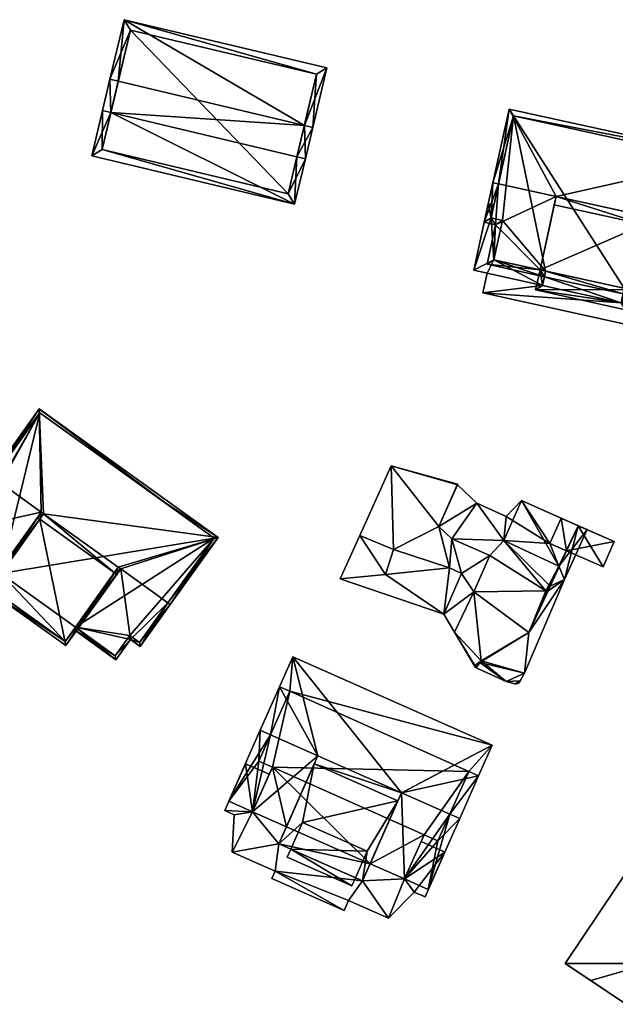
# Model space of a CAD drawing. Header units: inches. Extents: x 2685601 to 2690022, y 1235992 to 1239010.
# Tile 357 of 390: x 2689509 to 2689561, y 1237908 to 1237993. Entities that reach past the tile are written whole.
import ezdxf

# ---------------------------------------------------------------- set-up
doc = ezdxf.new("R2010")
doc.units = ezdxf.units.IN
doc.header["$MEASUREMENT"] = 0
doc.layers.add('Gebaeude Einzelhaus', color=10, linetype='Continuous')
doc.layers.add('Offenes Gebaeude', color=10, linetype='Continuous')

msp = doc.modelspace()

# ---------------------------------------------------------------- meshes
at = {"layer": 'Gebaeude Einzelhaus'}
mesh = msp.add_polyface(dxfattribs=at)
corners = [(2689533.144, 1237981.042, 516.502), (2689532.939, 1237976.936, 515.11), (2689533.873, 1237980.869, 516.502), (2689517.012, 1237984.873, 516.502), (2689515.348, 1237981.114, 515.11), (2689516.281, 1237985.046, 516.502), (2689534.516, 1237983.578, 518.269), (2689533.787, 1237983.751, 518.269), (2689517.655, 1237987.582, 518.269), (2689516.925, 1237987.755, 518.269), (2689535.744, 1237988.745, 515.11), (2689518.153, 1237992.923, 515.11), (2689532.383, 1237977.84, 515.369), (2689516.251, 1237981.67, 515.368), (2689534.841, 1237988.189, 515.556), (2689518.709, 1237992.02, 515.556), (2689518.709, 1237992.02, 504.603), (2689534.841, 1237988.189, 504.603), (2689516.251, 1237981.67, 504.603), (2689532.383, 1237977.84, 504.603)]
mesh.append_faces([[corners[k] for k in face] for face in [(3, 13, 5), (5, 13, 4), (8, 3, 9), (15, 8, 9), (9, 3, 5), (14, 15, 11), (11, 15, 9), (10, 14, 11), (0, 7, 6), (6, 7, 14), (6, 14, 10), (12, 0, 2), (2, 0, 6), (13, 12, 1), (4, 13, 1), (1, 12, 2), (7, 11, 8), (8, 11, 9), (6, 10, 7), (7, 10, 11), (3, 9, 5), (3, 8, 9), (2, 7, 0), (0, 7, 3), (3, 7, 8), (2, 6, 7), (4, 3, 5), (4, 1, 3), (3, 1, 0), (0, 1, 2)]], dxfattribs={"color": 13})
mesh.append_faces([[corners[k] for k in face] for face in [(16, 19, 18), (17, 19, 16), (0, 19, 17), (0, 17, 7), (12, 19, 0), (7, 17, 14), (18, 19, 13), (13, 19, 12), (16, 18, 3), (3, 18, 13), (8, 16, 3), (15, 16, 8), (17, 16, 14), (14, 16, 15)]], dxfattribs={"color": 41})
mesh = msp.add_polyface(dxfattribs=at)
corners = [(2689555.603, 1237977.593, 524.702), (2689570.661, 1237980.973, 519.898), (2689551.529, 1237985.174, 519.898), (2689568.773, 1237974.701, 524.702), (2689569.26, 1237974.594, 524.702), (2689550.616, 1237978.688, 524.702), (2689550.128, 1237978.795, 524.702), (2689561.408, 1237969.151, 519.898), (2689562.004, 1237969.532, 520.241), (2689561.515, 1237969.639, 520.241), (2689566.671, 1237967.995, 519.898), (2689567.41, 1237971.355, 522.258), (2689563.398, 1237975.88, 524.701), (2689568.498, 1237971.116, 522.258), (2689550.363, 1237975.15, 522.293), (2689554.209, 1237971.245, 520.242), (2689554.59, 1237970.648, 519.898), (2689554.698, 1237971.138, 520.242), (2689549.615, 1237971.741, 519.898), (2689549.375, 1237975.368, 522.293), (2689549.97, 1237975.749, 522.636), (2689550.958, 1237975.531, 522.636), (2689550.21, 1237972.123, 520.242), (2689566.29, 1237968.59, 520.241), (2689567.029, 1237971.95, 522.601), (2689568.116, 1237971.711, 522.601), (2689570.066, 1237980.591, 520.266), (2689551.91, 1237984.579, 520.265), (2689563.24, 1237975.161, 525.243), (2689555.445, 1237976.874, 525.243), (2689562.004, 1237969.532, 521.164), (2689553.825, 1237969.496, 519.898), (2689561.62, 1237967.784, 519.898), (2689554.209, 1237971.245, 521.165), (2689554.698, 1237971.138, 521.165), (2689554.42, 1237969.878, 520.252), (2689561.239, 1237968.38, 520.252), (2689561.515, 1237969.639, 521.164), (2689561.408, 1237969.151, 518.381), (2689561.515, 1237969.639, 518.381), (2689561.408, 1237969.151, 518.281), (2689561.515, 1237969.639, 506.16), (2689561.515, 1237969.639, 518.281), (2689561.408, 1237969.151, 506.16), (2689566.29, 1237968.59, 518.381), (2689566.29, 1237968.59, 506.16), (2689566.29, 1237968.59, 518.281), (2689567.029, 1237971.95, 518.381), (2689567.029, 1237971.95, 506.16), (2689567.029, 1237971.95, 518.281), (2689568.116, 1237971.711, 518.381), (2689568.116, 1237971.711, 506.16), (2689568.116, 1237971.711, 518.281), (2689568.369, 1237972.865, 518.281), (2689570.066, 1237980.591, 506.16), (2689568.369, 1237972.865, 518.381), (2689551.91, 1237984.579, 506.16), (2689550.212, 1237976.852, 518.381), (2689550.212, 1237976.852, 518.281), (2689549.97, 1237975.749, 506.16), (2689549.97, 1237975.749, 518.281), (2689549.97, 1237975.749, 518.381), (2689550.958, 1237975.531, 518.381), (2689550.958, 1237975.531, 506.16), (2689550.958, 1237975.531, 518.281), (2689550.21, 1237972.123, 518.381), (2689550.21, 1237972.123, 506.16), (2689550.21, 1237972.123, 518.281), (2689554.698, 1237971.138, 506.16), (2689554.698, 1237971.138, 518.281), (2689554.698, 1237971.138, 518.381), (2689554.59, 1237970.648, 518.381), (2689554.59, 1237970.648, 506.16), (2689554.59, 1237970.648, 518.281), (2689554.42, 1237969.878, 518.381), (2689554.42, 1237969.878, 506.16), (2689554.42, 1237969.878, 518.281), (2689561.239, 1237968.38, 518.381), (2689561.239, 1237968.38, 506.16), (2689561.239, 1237968.38, 518.281)]
mesh.append_faces([[corners[k] for k in face] for face in [(31, 36, 32), (32, 36, 30), (30, 36, 37), (33, 35, 31), (31, 35, 36), (33, 34, 35), (33, 28, 29), (33, 30, 28), (33, 31, 30), (30, 31, 32), (12, 0, 28), (28, 0, 29), (1, 27, 2), (2, 27, 6), (6, 27, 5), (1, 26, 27), (1, 4, 26), (26, 4, 3), (11, 25, 13), (13, 25, 4), (4, 25, 3), (11, 24, 25), (10, 23, 11), (11, 23, 24), (7, 8, 10), (10, 8, 23), (7, 9, 8), (18, 15, 16), (16, 15, 17), (14, 22, 18), (18, 22, 15), (14, 21, 22), (6, 20, 19), (19, 20, 14), (14, 20, 21), (6, 5, 20), (14, 5, 19), (19, 5, 6), (16, 15, 18), (18, 15, 14), (16, 17, 15), (14, 0, 5), (0, 14, 15), (12, 3, 0), (3, 13, 4), (12, 11, 3), (3, 11, 13), (12, 8, 11), (11, 8, 10), (10, 8, 7), (7, 8, 9), (0, 2, 5), (5, 2, 6), (4, 1, 3), (3, 1, 0), (0, 1, 2)]], dxfattribs={"color": 13})
mesh.append_faces([[corners[k] for k in face] for face in [(72, 78, 75), (72, 43, 78), (30, 12, 28), (30, 8, 12), (37, 8, 30), (37, 9, 8), (7, 77, 38), (7, 36, 77), (7, 9, 36), (36, 9, 37), (78, 43, 79), (79, 43, 40), (75, 78, 76), (76, 78, 79), (74, 77, 35), (35, 77, 36), (72, 75, 73), (73, 75, 76), (35, 16, 74), (74, 16, 71), (34, 17, 35), (35, 17, 16), (33, 17, 34), (33, 15, 17), (29, 0, 33), (33, 0, 15), (41, 48, 45), (41, 54, 48), (48, 54, 51), (41, 56, 54), (56, 63, 59), (41, 68, 56), (56, 68, 63), (63, 68, 66), (41, 43, 68), (68, 43, 72), (68, 72, 69), (69, 72, 73), (17, 70, 16), (16, 70, 71), (15, 70, 17), (15, 65, 70), (15, 22, 65), (66, 68, 67), (67, 68, 69), (63, 66, 64), (64, 66, 67), (62, 22, 21), (62, 65, 22), (59, 63, 60), (60, 63, 64), (61, 62, 20), (20, 62, 21), (20, 57, 61), (58, 59, 60), (58, 56, 59), (57, 27, 58), (58, 27, 56), (20, 5, 57), (57, 5, 27), (27, 54, 56), (27, 26, 54), (51, 53, 52), (55, 25, 50), (55, 3, 25), (53, 26, 55), (55, 26, 3), (51, 54, 53), (53, 54, 26), (48, 51, 49), (49, 51, 52), (47, 50, 24), (24, 50, 25), (45, 48, 46), (46, 48, 49), (47, 23, 44), (47, 24, 23), (41, 45, 42), (42, 45, 46), (44, 8, 39), (39, 8, 9), (44, 23, 8), (43, 41, 40), (40, 41, 42), (7, 39, 9), (7, 38, 39)]], dxfattribs={"color": 41})
mesh = msp.add_polyface(dxfattribs=at)
corners = [(2689506.828, 1237953.225, 521.809), (2689510.794, 1237959.183, 516.502), (2689506.625, 1237953.371, 521.809), (2689510.98, 1237950.248, 521.809), (2689511.183, 1237950.102, 521.809), (2689526.314, 1237948.051, 516.501), (2689517.655, 1237945.46, 521.809), (2689517.86, 1237945.314, 521.809), (2689521.943, 1237942.386, 521.809), (2689522.146, 1237942.24, 521.809), (2689503.948, 1237949.638, 518.308), (2689504.98, 1237948.896, 518.308), (2689507.461, 1237944.913, 516.943), (2689503.79, 1237947.239, 516.753), (2689507.316, 1237944.71, 516.753), (2689513.934, 1237940.271, 516.944), (2689517.44, 1237937.449, 516.753), (2689518.701, 1237939.206, 518.401), (2689513.788, 1237940.068, 516.753), (2689519.539, 1237938.605, 518.402), (2689517.383, 1237937.798, 516.944), (2689518.644, 1237939.555, 518.592), (2689519.481, 1237938.954, 518.592), (2689504.296, 1237949.695, 518.498), (2689505.194, 1237949.035, 518.489), (2689505.329, 1237948.954, 518.499), (2689504.139, 1237947.296, 516.943), (2689525.965, 1237947.994, 516.686), (2689521.679, 1237951.069, 516.686), (2689510.851, 1237958.834, 516.688), (2689519.481, 1237938.954, 503.621), (2689525.965, 1237947.994, 503.621), (2689510.851, 1237958.834, 503.621), (2689504.296, 1237949.695, 503.621), (2689505.194, 1237949.035, 503.621), (2689505.329, 1237948.954, 503.621), (2689504.139, 1237947.296, 503.621), (2689507.461, 1237944.913, 503.621), (2689513.934, 1237940.271, 503.621), (2689517.383, 1237937.798, 503.621), (2689518.644, 1237939.555, 503.621)]
mesh.append_faces([[corners[k] for k in face] for face in [(1, 29, 2), (2, 29, 0), (1, 28, 29), (27, 9, 8), (1, 5, 28), (28, 5, 27), (27, 5, 9), (11, 26, 13), (13, 26, 14), (14, 26, 12), (11, 25, 26), (11, 24, 25), (0, 23, 2), (2, 23, 10), (10, 23, 11), (11, 23, 24), (17, 22, 19), (19, 22, 9), (9, 22, 8), (17, 21, 22), (15, 20, 18), (18, 20, 16), (16, 20, 17), (17, 20, 21), (15, 7, 6), (8, 19, 9), (15, 17, 7), (7, 17, 8), (8, 17, 19), (18, 16, 15), (15, 16, 17), (3, 12, 4), (12, 13, 14), (0, 11, 3), (3, 11, 12), (12, 11, 13), (0, 10, 11), (0, 2, 10), (5, 8, 9), (5, 7, 8), (5, 6, 7), (5, 4, 6), (5, 1, 4), (4, 1, 3), (3, 1, 0), (0, 1, 2)]], dxfattribs={"color": 13})
mesh.append_faces([[corners[k] for k in face] for face in [(38, 40, 39), (37, 31, 38), (38, 31, 40), (40, 31, 30), (37, 32, 31), (32, 34, 33), (37, 35, 32), (32, 35, 34), (37, 36, 35), (22, 21, 30), (30, 21, 40), (21, 20, 40), (40, 20, 39), (39, 20, 38), (38, 20, 15), (12, 26, 37), (37, 26, 36), (26, 35, 36), (26, 25, 35), (25, 24, 35), (35, 24, 34), (24, 33, 34), (24, 23, 33), (0, 29, 23), (23, 29, 33), (33, 29, 32), (32, 28, 31), (31, 28, 27), (32, 29, 28), (27, 30, 31), (27, 22, 30), (27, 8, 22)]], dxfattribs={"color": 41})
mesh = msp.add_polyface(dxfattribs=at)
corners = [(2689541.307, 1237954.254, 514.986), (2689538.578, 1237948.203, 514.986), (2689541.524, 1237946.992, 514.986), (2689546.365, 1237945.413, 514.986), (2689540.824, 1237944.834, 514.986), (2689545.45, 1237949.008, 514.986), (2689546.574, 1237947.93, 514.986), (2689547.418, 1237944.911, 514.986), (2689549.872, 1237946.495, 514.986), (2689548.472, 1237943.33, 514.986), (2689549.108, 1237937.362, 514.986), (2689546.807, 1237939.826, 514.986), (2689553.245, 1237939.81, 514.986), (2689554.715, 1237943.406, 514.986), (2689548.678, 1237936.758, 514.986), (2689555.836, 1237945.565, 514.986), (2689554.762, 1237943.406, 514.986), (2689551.063, 1237947.79, 514.986), (2689554.925, 1237943.407, 514.986), (2689547.068, 1237952.655, 514.986), (2689547.052, 1237952.619, 512.165), (2689547.068, 1237952.655, 501.76), (2689545.45, 1237949.008, 512.165), (2689547.052, 1237952.619, 501.76), (2689541.307, 1237954.254, 501.76), (2689538.579, 1237948.203, 512.165), (2689538.578, 1237948.203, 501.76), (2689541.524, 1237946.992, 512.165), (2689540.824, 1237944.834, 512.165), (2689546.365, 1237945.413, 512.165), (2689547.418, 1237944.911, 512.165), (2689548.472, 1237943.33, 512.165), (2689546.807, 1237939.826, 512.165), (2689548.567, 1237936.94, 512.165), (2689548.678, 1237936.758, 501.76), (2689548.567, 1237936.94, 501.76), (2689548.678, 1237936.758, 512.165), (2689548.993, 1237937.201, 501.76), (2689548.993, 1237937.201, 512.165), (2689549.108, 1237937.362, 512.165), (2689553.245, 1237939.81, 512.165), (2689554.715, 1237943.406, 512.165), (2689554.762, 1237943.406, 512.165), (2689554.908, 1237943.407, 512.165), (2689554.925, 1237943.407, 512.165), (2689554.908, 1237943.407, 501.76), (2689554.925, 1237943.407, 501.76), (2689555.1, 1237943.822, 512.165), (2689555.1, 1237943.822, 501.76), (2689555.836, 1237945.565, 512.165), (2689551.063, 1237947.79, 512.165), (2689549.872, 1237946.495, 512.165), (2689546.574, 1237947.93, 512.165), (2689545.45, 1237949.008, 501.76), (2689546.365, 1237945.413, 501.76), (2689546.574, 1237947.93, 501.76), (2689541.524, 1237946.992, 501.76), (2689547.418, 1237944.911, 501.76), (2689549.872, 1237946.495, 501.76), (2689554.715, 1237943.406, 501.76), (2689551.063, 1237947.79, 501.76), (2689548.472, 1237943.33, 501.76), (2689555.836, 1237945.565, 501.76), (2689553.245, 1237939.81, 501.76), (2689549.108, 1237937.362, 501.76), (2689546.807, 1237939.826, 501.76), (2689540.824, 1237944.834, 501.76)]
mesh.append_faces([[corners[k] for k in face] for face in [(0, 5, 19), (15, 16, 18), (8, 13, 17), (17, 13, 15), (15, 13, 16), (10, 11, 14), (8, 9, 13), (13, 9, 12), (12, 9, 10), (10, 9, 11), (6, 7, 8), (8, 7, 9), (5, 3, 6), (6, 3, 7), (0, 2, 5), (5, 2, 3), (3, 2, 4), (0, 1, 2)]], dxfattribs={"color": 13})
mesh.append_faces([[corners[k] for k in face] for face in [(24, 56, 26), (56, 54, 66), (35, 37, 34), (61, 64, 65), (65, 64, 35), (35, 64, 37), (61, 63, 64), (61, 59, 63), (59, 48, 45), (45, 48, 46), (59, 60, 48), (48, 60, 62), (57, 58, 61), (61, 58, 59), (59, 58, 60), (54, 55, 57), (57, 55, 58), (24, 53, 56), (56, 53, 54), (54, 53, 55), (24, 23, 53), (24, 21, 23), (6, 8, 52), (52, 8, 51), (5, 6, 22), (22, 6, 52), (50, 51, 17), (17, 51, 8), (17, 15, 50), (50, 15, 49), (15, 47, 49), (47, 44, 48), (48, 44, 46), (15, 18, 47), (47, 18, 44), (44, 45, 46), (44, 43, 45), (43, 16, 42), (44, 18, 43), (43, 18, 16), (41, 42, 13), (13, 42, 16), (40, 41, 12), (12, 41, 13), (12, 10, 40), (40, 10, 39), (36, 38, 14), (14, 38, 10), (10, 38, 39), (34, 37, 36), (36, 37, 38), (14, 33, 36), (36, 33, 34), (34, 33, 35), (14, 11, 33), (33, 11, 32), (11, 9, 32), (32, 9, 31), (9, 7, 31), (31, 7, 30), (7, 3, 30), (30, 3, 29), (3, 4, 29), (29, 4, 28), (27, 28, 2), (2, 28, 4), (2, 25, 27), (2, 1, 25), (0, 25, 1), (0, 24, 25), (25, 24, 26), (19, 21, 0), (0, 21, 24), (21, 20, 23), (20, 5, 22), (21, 19, 20), (20, 19, 5)]], dxfattribs={"color": 41})
mesh = msp.add_polyface(dxfattribs=at)
corners = [(2689548.567, 1237936.94, 512.165), (2689548.618, 1237936.786, 512.165), (2689548.678, 1237936.758, 512.165), (2689548.537, 1237936.921, 512.165), (2689546.807, 1237939.826, 512.165), (2689548.472, 1237943.33, 512.165), (2689545.878, 1237941.386, 512.165), (2689546.365, 1237945.413, 512.165), (2689540.824, 1237944.834, 512.165), (2689547.418, 1237944.911, 512.165), (2689538.579, 1237948.203, 512.165), (2689541.524, 1237946.992, 512.165), (2689536.896, 1237944.471, 512.165), (2689548.993, 1237937.201, 512.165), (2689551.276, 1237935.554, 512.165), (2689552.49, 1237935.615, 512.165), (2689552.023, 1237935.359, 512.165), (2689552.858, 1237936.284, 512.165), (2689549.108, 1237937.362, 512.165), (2689552.334, 1237935.423, 512.165), (2689552.179, 1237935.359, 512.165), (2689553.245, 1237939.81, 512.165), (2689556.328, 1237944.414, 512.165), (2689555.836, 1237945.565, 512.165), (2689558.288, 1237948.73, 512.165), (2689555.1, 1237943.822, 512.165), (2689554.925, 1237943.407, 512.165), (2689557.526, 1237949.067, 512.165), (2689552.604, 1237951.243, 512.165), (2689551.063, 1237947.79, 512.165), (2689551.272, 1237949.876, 512.165), (2689548.745, 1237951.024, 512.165), (2689545.45, 1237949.008, 512.165), (2689547.052, 1237952.619, 512.165), (2689546.574, 1237947.93, 512.165), (2689549.872, 1237946.495, 512.165), (2689554.908, 1237943.407, 512.165), (2689554.762, 1237943.406, 512.165), (2689554.715, 1237943.406, 512.165), (2689548.745, 1237951.024, 501.76), (2689547.052, 1237952.619, 501.76), (2689538.578, 1237948.203, 501.76), (2689536.896, 1237944.471, 501.76), (2689545.878, 1237941.386, 501.76), (2689546.807, 1237939.826, 501.76), (2689548.537, 1237936.921, 501.76), (2689548.567, 1237936.94, 501.76), (2689548.993, 1237937.201, 501.76), (2689553.245, 1237939.81, 501.76), (2689554.908, 1237943.407, 501.76), (2689556.519, 1237946.889, 508.811), (2689555.1, 1237943.822, 501.76), (2689556.519, 1237946.889, 501.76), (2689557.526, 1237949.067, 508.811), (2689556.038, 1237949.725, 508.811), (2689552.604, 1237951.243, 501.76), (2689556.038, 1237949.725, 501.76), (2689551.272, 1237949.876, 501.76), (2689555.068, 1237947.53, 501.76), (2689555.836, 1237945.565, 501.76), (2689551.063, 1237947.79, 501.76), (2689546.574, 1237947.93, 501.76), (2689549.872, 1237946.495, 501.76), (2689545.45, 1237949.008, 501.76), (2689541.524, 1237946.992, 501.76), (2689540.824, 1237944.834, 501.76), (2689546.365, 1237945.413, 501.76), (2689547.418, 1237944.911, 501.76), (2689548.472, 1237943.33, 501.76), (2689554.715, 1237943.406, 501.76), (2689549.108, 1237937.362, 501.76)]
mesh.append_faces([[corners[k] for k in face] for face in [(26, 21, 36), (16, 19, 20), (14, 15, 16), (16, 15, 19), (21, 17, 13), (13, 17, 14), (14, 17, 15), (27, 22, 25), (25, 22, 26), (26, 22, 21), (21, 22, 17), (27, 24, 22), (2, 13, 14), (3, 0, 1), (1, 0, 2), (21, 37, 38), (21, 36, 37), (21, 26, 36), (29, 34, 35), (29, 31, 34), (34, 31, 32), (32, 31, 33), (29, 30, 31), (23, 28, 29), (29, 28, 30), (23, 27, 28), (23, 24, 27), (21, 22, 26), (26, 22, 25), (25, 22, 23), (23, 22, 24), (18, 17, 21), (21, 17, 22), (15, 16, 19), (19, 16, 20), (13, 14, 18), (18, 14, 17), (17, 14, 15), (15, 14, 16), (13, 2, 14), (9, 6, 5), (6, 8, 12), (12, 8, 10), (10, 8, 11), (9, 7, 6), (6, 7, 8), (4, 5, 6), (3, 0, 4), (3, 1, 0), (0, 1, 2)]], dxfattribs={"color": 13})
mesh.append_faces([[corners[k] for k in face] for face in [(48, 47, 70), (48, 69, 49), (45, 44, 46), (43, 68, 44), (43, 67, 68), (43, 66, 67), (41, 65, 42), (42, 65, 43), (43, 65, 66), (41, 64, 65), (39, 63, 40), (39, 61, 63), (57, 60, 39), (39, 60, 61), (61, 60, 62), (59, 52, 51), (55, 58, 57), (57, 58, 60), (60, 58, 59), (59, 58, 52), (55, 56, 58), (31, 30, 39), (39, 30, 57), (30, 28, 57), (57, 28, 55), (27, 54, 28), (28, 54, 55), (55, 54, 56), (27, 53, 54), (27, 50, 53), (50, 51, 52), (27, 25, 50), (50, 25, 51), (48, 49, 21), (21, 49, 36), (48, 21, 47), (47, 21, 13), (0, 3, 46), (46, 3, 45), (3, 4, 45), (44, 45, 4), (43, 44, 6), (6, 44, 4), (6, 12, 43), (43, 12, 42), (10, 41, 12), (12, 41, 42), (31, 39, 33), (33, 39, 40)]], dxfattribs={"color": 41})
mesh = msp.add_polyface(dxfattribs=at)
corners = [(2689517.32, 1237944.993, 522.236), (2689517.524, 1237944.846, 522.237), (2689517.86, 1237945.314, 521.809), (2689517.655, 1237945.46, 521.809), (2689511.183, 1237950.102, 521.809), (2689510.644, 1237949.78, 522.237), (2689510.98, 1237950.248, 521.809), (2689510.847, 1237949.634, 522.237), (2689506.214, 1237943.604, 516.716), (2689513.094, 1237938.67, 516.716), (2689506.563, 1237943.661, 516.897), (2689513.036, 1237939.019, 516.897), (2689513.934, 1237940.271, 503.621), (2689513.036, 1237939.019, 503.621), (2689513.934, 1237940.271, 516.944), (2689507.461, 1237944.913, 516.943), (2689507.461, 1237944.913, 503.621), (2689506.563, 1237943.661, 503.621)]
mesh.append_faces([[corners[k] for k in face] for face in [(0, 1, 11), (8, 11, 9), (9, 11, 1), (5, 10, 8), (8, 10, 11), (5, 7, 10), (3, 2, 0), (0, 2, 1), (5, 4, 7), (5, 6, 4), (7, 9, 0), (0, 9, 1), (5, 8, 7), (7, 8, 9), (0, 4, 7), (7, 4, 5), (5, 4, 6), (0, 3, 4), (0, 2, 3), (0, 1, 2)]], dxfattribs={"color": 13})
mesh.append_faces([[corners[k] for k in face] for face in [(16, 13, 17), (16, 12, 13), (11, 10, 13), (13, 10, 17), (15, 7, 4), (17, 10, 16), (16, 10, 15), (15, 10, 7), (0, 14, 3), (0, 11, 14), (14, 11, 12), (12, 11, 13)]], dxfattribs={"color": 41})
mesh = msp.add_polyface(dxfattribs=at)
corners = [(2689557.526, 1237949.067, 508.811), (2689559.681, 1237945.492, 508.811), (2689560.65, 1237947.686, 508.811), (2689556.519, 1237946.889, 508.811), (2689560.65, 1237947.686, 501.76), (2689556.038, 1237949.725, 501.76), (2689556.038, 1237949.725, 508.811), (2689559.681, 1237945.492, 501.76), (2689556.519, 1237946.889, 501.76), (2689555.068, 1237947.53, 501.76)]
mesh.append_faces([[corners[k] for k in face] for face in [(3, 1, 0), (0, 1, 2)]], dxfattribs={"color": 13})
mesh.append_faces([[corners[k] for k in face] for face in [(4, 8, 5), (5, 8, 9), (4, 7, 8), (2, 1, 4), (4, 1, 7), (8, 7, 3), (3, 7, 1), (0, 5, 6), (0, 4, 5), (0, 2, 4)]], dxfattribs={"color": 41})
mesh = msp.add_polyface(dxfattribs=at)
corners = [(2689542.197, 1237925.92, 521.146), (2689550.061, 1237930.05, 515.97), (2689532.773, 1237937.697, 515.971), (2689548.88, 1237927.38, 518.142), (2689534.951, 1237929.124, 521.146), (2689531.628, 1237935.108, 518.076), (2689530.84, 1237930.943, 521.146), (2689529.958, 1237931.333, 521.146), (2689546.381, 1237924.07, 521.146), (2689547.246, 1237923.687, 521.146), (2689544.523, 1237917.532, 515.97), (2689542.458, 1237918.445, 515.97), (2689539.475, 1237919.765, 515.97), (2689527.236, 1237925.178, 515.97), (2689529.284, 1237924.272, 515.97), (2689532.229, 1237922.97, 515.97), (2689532.518, 1237934.712, 518.078), (2689529.822, 1237928.655, 519.22), (2689531.009, 1237928.124, 519.216), (2689545.341, 1237921.745, 519.188), (2689544.161, 1237922.27, 519.19), (2689548.031, 1237927.76, 518.139), (2689533.626, 1237923.343, 517.886), (2689541.886, 1237925.216, 521.718), (2689534.64, 1237928.421, 521.718), (2689539.239, 1237920.86, 517.886), (2689538.819, 1237918.283, 515.97), (2689531.574, 1237921.488, 515.97), (2689532.604, 1237921.032, 515.97), (2689538.217, 1237918.549, 515.97), (2689532.604, 1237921.032, 517.886), (2689532.293, 1237920.328, 517.886), (2689537.905, 1237917.845, 517.886), (2689538.217, 1237918.549, 517.886), (2689548.88, 1237927.38, 502.633), (2689550.061, 1237930.05, 502.633), (2689532.773, 1237937.697, 502.633), (2689531.628, 1237935.108, 502.633), (2689532.518, 1237934.712, 502.633), (2689529.822, 1237928.655, 502.633), (2689531.009, 1237928.124, 502.633), (2689530.737, 1237927.516, 514.513), (2689530.737, 1237927.516, 514.613), (2689529.284, 1237924.272, 502.633), (2689529.284, 1237924.272, 514.513), (2689529.284, 1237924.272, 514.613), (2689532.229, 1237922.97, 502.633), (2689532.229, 1237922.97, 514.513), (2689539.475, 1237919.765, 502.633), (2689542.458, 1237918.445, 514.513), (2689539.475, 1237919.765, 514.513), (2689542.458, 1237918.445, 502.633), (2689542.458, 1237918.445, 514.613), (2689539.475, 1237919.765, 514.613), (2689532.229, 1237922.97, 514.613), (2689543.904, 1237921.692, 514.513), (2689544.161, 1237922.27, 502.633), (2689543.904, 1237921.692, 514.613), (2689545.341, 1237921.745, 502.633), (2689548.031, 1237927.76, 502.633), (2689531.574, 1237921.488, 514.513), (2689538.819, 1237918.283, 502.633), (2689538.819, 1237918.283, 514.513), (2689531.574, 1237921.488, 502.633), (2689531.574, 1237921.488, 514.613), (2689538.819, 1237918.283, 514.613)]
mesh.append_faces([[corners[k] for k in face] for face in [(30, 33, 32), (30, 32, 31), (30, 25, 22), (30, 33, 25), (30, 32, 33), (30, 31, 32), (23, 0, 24), (24, 0, 4), (26, 25, 29), (22, 27, 28), (22, 24, 27), (26, 23, 25), (25, 23, 22), (22, 23, 24), (8, 21, 3), (19, 8, 9), (9, 8, 3), (10, 19, 9), (20, 19, 11), (11, 19, 10), (17, 18, 14), (13, 17, 14), (6, 17, 7), (7, 17, 13), (16, 6, 5), (5, 6, 7), (6, 14, 4), (4, 14, 15), (7, 13, 6), (6, 13, 14), (11, 0, 12), (11, 8, 0), (11, 10, 8), (8, 10, 9), (3, 8, 9), (3, 0, 8), (4, 5, 6), (6, 5, 7), (0, 2, 4), (4, 2, 5), (3, 1, 0), (0, 1, 2)]], dxfattribs={"color": 13})
mesh.append_faces([[corners[k] for k in face] for face in [(22, 28, 30), (25, 33, 29), (30, 29, 33), (30, 28, 29), (61, 63, 48), (48, 63, 46), (27, 15, 64), (64, 15, 54), (27, 24, 15), (15, 24, 4), (63, 47, 46), (63, 60, 47), (23, 12, 0), (23, 26, 12), (12, 26, 53), (53, 26, 65), (61, 48, 62), (62, 48, 50), (28, 65, 29), (29, 65, 26), (28, 64, 65), (28, 27, 64), (63, 61, 60), (60, 61, 62), (40, 46, 43), (40, 48, 46), (40, 56, 48), (48, 56, 51), (40, 59, 56), (56, 59, 58), (59, 35, 34), (40, 38, 59), (59, 38, 35), (35, 38, 36), (36, 38, 37), (40, 39, 38), (3, 21, 34), (34, 21, 59), (21, 58, 59), (8, 19, 21), (21, 19, 58), (19, 56, 58), (19, 20, 56), (51, 55, 49), (57, 11, 52), (55, 20, 57), (57, 20, 11), (51, 56, 55), (55, 56, 20), (15, 14, 54), (54, 14, 45), (11, 12, 52), (52, 12, 53), (51, 49, 48), (48, 49, 50), (43, 46, 44), (44, 46, 47), (14, 42, 45), (41, 43, 44), (41, 40, 43), (14, 18, 42), (42, 18, 41), (41, 18, 40), (18, 39, 40), (18, 17, 39), (6, 16, 17), (17, 16, 39), (39, 16, 38), (16, 5, 38), (38, 5, 37), (5, 2, 37), (37, 2, 36), (2, 1, 36), (36, 1, 35), (1, 34, 35), (1, 3, 34)]], dxfattribs={"color": 41})
mesh = msp.add_polyface(dxfattribs=at)
corners = [(2689570.263, 1237920.589, 514.889), (2689571.949, 1237923.095, 514.889), (2689566.778, 1237926.573, 514.889), (2689563.721, 1237911.126, 514.889), (2689556.391, 1237911.13, 514.889), (2689561.44, 1237907.734, 514.888), (2689575.161, 1237903.431, 514.888), (2689581.581, 1237912.976, 514.888), (2689561.44, 1237907.734, 512.803), (2689572.881, 1237900.04, 512.803), (2689575.161, 1237903.431, 512.803), (2689563.721, 1237911.126, 512.803), (2689581.581, 1237912.976, 512.803), (2689583.268, 1237915.483, 512.803), (2689571.949, 1237923.095, 512.803), (2689570.263, 1237920.589, 512.803), (2689571.949, 1237923.095, 500.23), (2689566.778, 1237926.573, 500.23), (2689556.391, 1237911.13, 500.23), (2689558.616, 1237909.633, 500.23), (2689561.44, 1237907.734, 500.23), (2689575.161, 1237903.431, 500.23), (2689581.582, 1237912.975, 500.23), (2689563.721, 1237911.126, 500.23), (2689570.263, 1237920.589, 500.23), (2689572.881, 1237900.04, 500.23), (2689583.268, 1237915.483, 500.23)]
mesh.append_faces([[corners[k] for k in face] for face in [(12, 14, 15), (12, 13, 14), (8, 10, 11), (8, 9, 10), (0, 6, 7), (0, 3, 6), (3, 4, 5), (0, 2, 3), (3, 2, 4), (0, 1, 2)]], dxfattribs={"color": 13})
mesh.append_faces([[corners[k] for k in face] for face in [(26, 24, 16), (26, 22, 24), (20, 21, 25), (20, 23, 21), (13, 26, 14), (14, 26, 16), (22, 26, 12), (12, 26, 13), (9, 21, 10), (9, 25, 21), (8, 25, 9), (8, 20, 25), (19, 23, 20), (23, 24, 21), (21, 24, 22), (23, 17, 24), (24, 17, 16), (19, 18, 23), (23, 18, 17), (15, 14, 0), (0, 14, 1), (0, 7, 15), (15, 7, 12), (10, 12, 6), (6, 12, 7), (10, 22, 12), (10, 21, 22), (6, 3, 10), (10, 3, 11), (3, 5, 11), (11, 5, 8), (4, 8, 5), (8, 19, 20), (4, 18, 8), (8, 18, 19), (4, 2, 18), (18, 2, 17), (14, 2, 1), (14, 17, 2), (14, 16, 17)]], dxfattribs={"color": 41})
at = {"layer": 'Offenes Gebaeude'}
mesh = msp.add_polyface(dxfattribs=at)
corners = [(2689561.408, 1237969.151, 518.381), (2689566.29, 1237968.59, 518.381), (2689561.515, 1237969.639, 518.381), (2689561.239, 1237968.38, 518.381), (2689566.3, 1237967.323, 518.381), (2689567.601, 1237967.036, 518.381), (2689568.116, 1237971.711, 518.381), (2689567.029, 1237971.95, 518.381), (2689549.254, 1237969.246, 518.381), (2689554.42, 1237969.878, 518.381), (2689565.919, 1237965.588, 518.381), (2689550.21, 1237972.123, 518.381), (2689554.59, 1237970.648, 518.381), (2689549.628, 1237970.951, 518.381), (2689554.698, 1237971.138, 518.381), (2689549.97, 1237975.749, 518.381), (2689550.958, 1237975.531, 518.381), (2689548.461, 1237971.208, 518.381), (2689549.725, 1237976.959, 518.381), (2689550.212, 1237976.852, 518.381), (2689568.858, 1237972.758, 518.381), (2689568.369, 1237972.865, 518.381), (2689549.628, 1237970.951, 518.281), (2689548.461, 1237971.208, 518.281), (2689549.254, 1237969.246, 518.281), (2689565.919, 1237965.588, 518.281), (2689566.3, 1237967.323, 518.281), (2689567.601, 1237967.036, 518.281), (2689568.858, 1237972.758, 518.281), (2689568.369, 1237972.865, 518.281), (2689549.725, 1237976.959, 518.281), (2689550.212, 1237976.852, 518.281), (2689568.116, 1237971.711, 518.281), (2689566.29, 1237968.59, 518.281), (2689567.029, 1237971.95, 518.281), (2689561.239, 1237968.38, 518.281), (2689561.408, 1237969.151, 518.281), (2689561.515, 1237969.639, 518.281), (2689554.42, 1237969.878, 518.281), (2689550.21, 1237972.123, 518.281), (2689549.97, 1237975.749, 518.281), (2689550.958, 1237975.531, 518.281), (2689554.59, 1237970.648, 518.281), (2689554.698, 1237971.138, 518.281)]
mesh.append_faces([[corners[k] for k in face] for face in [(6, 20, 21), (6, 5, 20), (17, 15, 18), (18, 15, 19), (13, 11, 17), (17, 11, 15), (15, 11, 16), (11, 12, 14), (8, 9, 13), (13, 9, 11), (11, 9, 12), (4, 3, 10), (10, 3, 8), (8, 3, 9), (7, 1, 6), (6, 1, 5), (5, 1, 4), (4, 1, 3), (3, 1, 0), (0, 1, 2)]], dxfattribs={"color": 13})
mesh.append_faces([[corners[k] for k in face] for face in [(38, 39, 42), (42, 39, 43), (39, 40, 41), (40, 30, 31), (39, 23, 40), (40, 23, 30), (38, 22, 39), (39, 22, 23), (35, 24, 38), (38, 24, 22), (35, 25, 24), (35, 26, 25), (27, 32, 28), (28, 32, 29), (37, 33, 36), (36, 33, 35), (35, 33, 26), (26, 33, 27), (27, 33, 32), (32, 33, 34), (17, 18, 23), (23, 18, 30), (30, 19, 31), (30, 18, 19), (28, 29, 20), (20, 29, 21), (20, 5, 28), (28, 5, 27), (5, 4, 27), (27, 4, 26), (4, 10, 26), (26, 10, 25), (10, 8, 25), (25, 8, 24), (8, 13, 24), (24, 13, 22), (13, 17, 22), (22, 17, 23)]], dxfattribs={"color": 41})
mesh = msp.add_polyface(dxfattribs=at)
corners = [(2689528.674, 1237928.429, 514.613), (2689529.284, 1237924.272, 514.613), (2689530.737, 1237927.516, 514.613), (2689526.881, 1237924.376, 514.613), (2689527.705, 1237924.012, 514.613), (2689527.526, 1237920.763, 514.613), (2689531.574, 1237921.488, 514.613), (2689532.229, 1237922.97, 514.613), (2689531.238, 1237919.121, 514.613), (2689537.228, 1237915.717, 514.613), (2689530.959, 1237918.49, 514.613), (2689537.615, 1237916.592, 514.613), (2689538.819, 1237918.283, 514.613), (2689541.086, 1237915.057, 514.613), (2689542.458, 1237918.445, 514.613), (2689543.302, 1237917.314, 514.613), (2689545.961, 1237920.782, 514.613), (2689544.243, 1237916.898, 514.613), (2689543.904, 1237921.692, 514.613), (2689539.475, 1237919.765, 514.613), (2689545.961, 1237920.782, 514.513), (2689544.243, 1237916.898, 514.513), (2689543.904, 1237921.692, 514.513), (2689528.674, 1237928.429, 514.513), (2689530.737, 1237927.516, 514.513), (2689526.881, 1237924.376, 514.513), (2689527.705, 1237924.012, 514.513), (2689527.526, 1237920.763, 514.513), (2689531.238, 1237919.121, 514.513), (2689530.959, 1237918.49, 514.513), (2689537.228, 1237915.717, 514.513), (2689537.615, 1237916.592, 514.513), (2689541.086, 1237915.057, 514.513), (2689543.302, 1237917.314, 514.513), (2689542.458, 1237918.445, 514.513), (2689538.819, 1237918.283, 514.513), (2689539.475, 1237919.765, 514.513), (2689531.574, 1237921.488, 514.513), (2689529.284, 1237924.272, 514.513), (2689532.229, 1237922.97, 514.513)]
mesh.append_faces([[corners[k] for k in face] for face in [(12, 14, 19), (14, 16, 18), (14, 15, 16), (16, 15, 17), (12, 13, 14), (14, 13, 15), (12, 11, 13), (6, 8, 12), (12, 8, 11), (11, 8, 9), (9, 8, 10), (6, 5, 8), (7, 1, 6), (6, 1, 5), (5, 1, 4), (4, 1, 3), (3, 1, 0), (0, 1, 2)]], dxfattribs={"color": 13})
mesh.append_faces([[corners[k] for k in face] for face in [(37, 38, 39), (38, 23, 24), (38, 25, 23), (38, 26, 25), (37, 27, 38), (38, 27, 26), (35, 28, 37), (37, 28, 27), (28, 30, 29), (35, 31, 28), (28, 31, 30), (35, 32, 31), (33, 20, 21), (36, 34, 35), (35, 34, 32), (32, 34, 33), (33, 34, 20), (20, 34, 22), (17, 15, 21), (21, 15, 33), (15, 13, 33), (33, 13, 32), (13, 11, 32), (32, 11, 31), (11, 9, 31), (31, 9, 30), (9, 10, 30), (30, 10, 29), (10, 8, 29), (29, 8, 28), (8, 5, 28), (28, 5, 27), (5, 4, 27), (27, 4, 26), (4, 3, 26), (26, 3, 25), (3, 0, 25), (25, 0, 23), (23, 2, 24), (23, 0, 2), (20, 22, 16), (16, 22, 18), (16, 17, 20), (20, 17, 21)]], dxfattribs={"color": 41})

doc.saveas('drawing.dxf')
